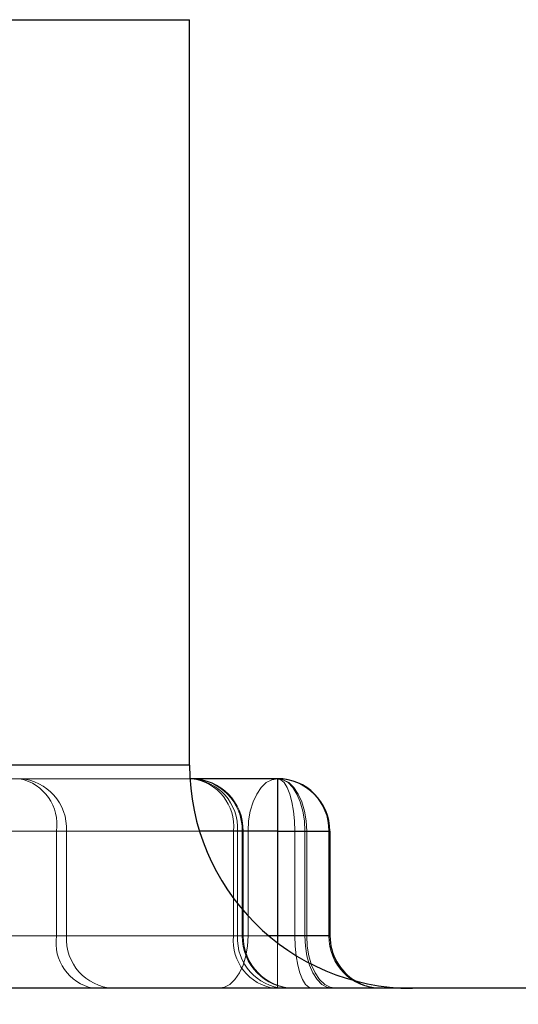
# Model space of a CAD drawing. Header units: inches. Extents: x 1907 to 2452, y -210 to -54.
# Tile 583 of 656: x 1946.9313 to 1946.9688, y -84.0384 to -83.9644. Entities that reach past the tile are written whole.
import ezdxf

# ---------------------------------------------------------------- set-up
doc = ezdxf.new("R2010")
doc.units = ezdxf.units.IN
doc.header["$LTSCALE"] = 0.5
doc.header["$MEASUREMENT"] = 0
doc.linetypes.add('HIDDEN', pattern=[0.22499999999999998, 0.15, -0.075])
doc.layers.add('APP-M-S', color=30, linetype='Continuous')

msp = doc.modelspace()

# ---------------------------------------------------------------- linework, layer by layer
at = {"layer": 'APP-M-S', "linetype": 'Continuous', "lineweight": 25}
for p, q in [((1946.68963693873, -83.96444484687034), (1946.944125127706, -83.96444484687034)), ((1946.944125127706, -84.02044484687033), (1946.944125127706, -83.96444484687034)), ((1946.944125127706, -84.02044484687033), (1946.68963693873, -84.02044484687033)), ((1946.950739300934, -84.02145272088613), (1946.944155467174, -84.02145272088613)), ((1946.950739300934, -84.02145272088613), (1946.950739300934, -84.02538972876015)), ((1946.950739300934, -84.02538972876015), (1946.944871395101, -84.02538972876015)), ((1946.950739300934, -84.02538972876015), (1946.950739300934, -84.03326374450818)), ((1946.950739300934, -84.02538972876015), (1946.954676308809, -84.02538972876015)), ((1946.954676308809, -84.02538972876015), (1946.954676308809, -84.03326374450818)), ((1946.950739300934, -84.03326374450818), (1946.950090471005, -84.03326374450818)), ((1946.954676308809, -84.03326374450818), (1946.950739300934, -84.03326374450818)), ((1946.950739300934, -84.03326374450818), (1946.950739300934, -84.03378297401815)), ((1964.86806213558, -84.03720075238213), (1943.608219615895, -84.03720075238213))]:
    msp.add_line(p, q, dxfattribs=at)
at = {"layer": 'APP-M-S', "linetype": 'HIDDEN', "lineweight": 18}
for p, q in [((1946.690071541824, -84.02044484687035), (1946.943690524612, -84.02044484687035)), ((1946.816881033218, -84.02044484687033), (1946.944125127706, -84.02044484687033)), ((1946.944155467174, -84.02145272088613), (1946.689606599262, -84.02145272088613)), ((1946.94989112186, -84.02175240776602), (1946.949507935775, -84.02211622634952)), ((1946.949507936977, -84.02211622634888), (1946.949891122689, -84.0217524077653)), ((1946.950306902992, -84.02152836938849), (1946.94989112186, -84.02175240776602)), ((1946.949891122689, -84.0217524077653), (1946.950306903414, -84.02152836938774)), ((1946.950739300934, -84.02145272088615), (1946.950306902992, -84.02152836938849)), ((1946.950306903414, -84.02152836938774), (1946.950739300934, -84.02145272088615)), ((1946.950739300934, -84.02538972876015), (1946.950739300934, -84.02145272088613)), ((1946.950739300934, -84.02145272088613), (1946.950739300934, -84.02538972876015)), ((1946.950739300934, -84.02538972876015), (1946.950739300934, -84.02145272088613)), ((1946.950739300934, -84.02145272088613), (1946.950739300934, -84.02538972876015)), ((1946.950739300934, -84.02538972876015), (1946.950739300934, -84.02145272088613)), ((1946.950739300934, -84.02145272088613), (1946.950739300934, -84.02538972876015)), ((1946.950739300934, -84.02145272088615), (1946.950739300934, -84.02538972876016)), ((1946.950739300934, -84.02538972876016), (1946.950739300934, -84.02145272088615)), ((1946.950739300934, -84.02145272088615), (1946.950739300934, -84.02538972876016)), ((1946.950739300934, -84.02145272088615), (1946.950739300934, -84.02538972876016)), ((1946.950739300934, -84.02538972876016), (1946.950739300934, -84.02145272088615)), ((1946.950992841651, -84.02152836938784), (1946.950739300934, -84.02145272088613)), ((1946.950739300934, -84.02145272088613), (1946.950992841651, -84.02152836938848)), ((1946.95114022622, -84.02152836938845), (1946.950739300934, -84.02145272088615)), ((1946.951166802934, -84.02152836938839), (1946.950739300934, -84.02145272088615)), ((1946.950739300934, -84.02145272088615), (1946.951166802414, -84.02152836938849)), ((1946.95123663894, -84.0217524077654), (1946.950992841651, -84.02152836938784)), ((1946.950992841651, -84.02152836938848), (1946.951236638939, -84.021752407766)), ((1946.951525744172, -84.02175240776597), (1946.95114022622, -84.02152836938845)), ((1946.951166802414, -84.02152836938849), (1946.951577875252, -84.02175240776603)), ((1946.951577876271, -84.02175240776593), (1946.951166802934, -84.02152836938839)), ((1946.951461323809, -84.02211622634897), (1946.95123663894, -84.0217524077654)), ((1946.951236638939, -84.021752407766), (1946.951461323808, -84.02211622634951)), ((1946.951881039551, -84.02211622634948), (1946.951525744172, -84.02175240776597)), ((1946.951577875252, -84.02175240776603), (1946.951956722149, -84.02211622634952)), ((1946.951956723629, -84.02211622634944), (1946.951577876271, -84.02175240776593)), ((1946.949172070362, -84.02260584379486), (1946.94889643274, -84.0232024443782)), ((1946.94889643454, -84.02320244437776), (1946.949172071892, -84.02260584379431)), ((1946.949507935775, -84.02211622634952), (1946.949172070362, -84.02260584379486)), ((1946.949172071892, -84.02260584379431), (1946.949507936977, -84.02211622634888)), ((1946.951658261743, -84.02260584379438), (1946.951461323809, -84.02211622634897)), ((1946.951461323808, -84.02211622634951), (1946.951658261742, -84.02260584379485)), ((1946.951819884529, -84.02320244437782), (1946.951658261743, -84.02260584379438)), ((1946.951658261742, -84.02260584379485), (1946.951819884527, -84.02320244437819)), ((1946.952192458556, -84.02260584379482), (1946.951881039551, -84.02211622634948)), ((1946.951956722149, -84.02211622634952), (1946.952288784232, -84.02260584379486)), ((1946.952288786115, -84.02260584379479), (1946.951956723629, -84.02211622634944)), ((1946.952448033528, -84.02320244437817), (1946.952192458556, -84.02260584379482)), ((1946.952288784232, -84.02260584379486), (1946.95256130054, -84.0232024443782)), ((1946.952561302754, -84.02320244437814), (1946.952288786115, -84.02260584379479)), ((1946.94889643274, -84.0232024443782), (1946.94869161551, -84.02388310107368)), ((1946.94869161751, -84.0238831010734), (1946.94889643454, -84.02320244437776)), ((1946.951939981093, -84.02388310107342), (1946.951819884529, -84.02320244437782)), ((1946.951819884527, -84.02320244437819), (1946.951939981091, -84.02388310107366)), ((1946.952637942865, -84.02388310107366), (1946.952448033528, -84.02320244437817)), ((1946.95256130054, -84.0232024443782), (1946.952763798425, -84.0238831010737)), ((1946.952763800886, -84.02388310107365), (1946.952561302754, -84.02320244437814)), ((1946.94869161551, -84.02388310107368), (1946.948565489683, -84.02462165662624)), ((1946.948565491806, -84.0246216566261), (1946.94869161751, -84.0238831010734)), ((1946.952013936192, -84.0246216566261), (1946.951939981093, -84.02388310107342)), ((1946.951939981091, -84.02388310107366), (1946.95201393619, -84.02462165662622)), ((1946.952754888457, -84.02462165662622), (1946.952637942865, -84.02388310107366)), ((1946.952763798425, -84.0238831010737), (1946.952888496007, -84.02462165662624)), ((1946.952888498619, -84.02462165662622), (1946.952763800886, -84.02388310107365)), ((1946.948565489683, -84.02462165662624), (1946.948522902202, -84.02538972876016)), ((1946.948522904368, -84.02538972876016), (1946.948565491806, -84.0246216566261)), ((1946.952038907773, -84.02538972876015), (1946.952013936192, -84.0246216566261)), ((1946.95201393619, -84.02462165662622), (1946.952038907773, -84.02538972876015)), ((1946.952794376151, -84.02538972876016), (1946.952754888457, -84.02462165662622)), ((1946.952888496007, -84.02462165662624), (1946.952930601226, -84.02538972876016)), ((1946.952930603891, -84.02538972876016), (1946.952888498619, -84.02462165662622)), ((1946.950739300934, -84.02538972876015), (1946.643652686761, -84.02538972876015)), ((1946.643652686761, -84.02538972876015), (1946.950739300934, -84.02538972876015)), ((1946.950739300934, -84.02538972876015), (1946.643652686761, -84.02538972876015)), ((1946.950739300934, -84.02538972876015), (1946.643652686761, -84.02538972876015)), ((1946.950739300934, -84.02538972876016), (1946.643652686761, -84.02538972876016)), ((1946.950739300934, -84.02538972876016), (1946.643652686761, -84.02538972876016)), ((1946.643652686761, -84.02538972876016), (1946.950739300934, -84.02538972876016)), ((1946.683849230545, -84.02538972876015), (1946.952038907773, -84.02538972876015)), ((1946.952038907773, -84.02538972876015), (1946.683849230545, -84.02538972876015)), ((1946.944871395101, -84.02538972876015), (1946.688890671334, -84.02538972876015)), ((1946.698545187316, -84.02538972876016), (1946.952794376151, -84.02538972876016)), ((1946.950739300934, -84.02538972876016), (1946.700600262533, -84.02538972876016)), ((1946.801549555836, -84.02538972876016), (1946.948522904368, -84.02538972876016)), ((1946.948522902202, -84.02538972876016), (1946.801549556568, -84.02538972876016)), ((1946.832233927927, -84.02538972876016), (1946.952930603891, -84.02538972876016)), ((1946.952930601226, -84.02538972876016), (1946.832233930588, -84.02538972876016)), ((1946.934112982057, -84.02538972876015), (1946.908220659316, -84.02538972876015)), ((1946.934112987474, -84.02538972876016), (1946.908220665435, -84.02538972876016)), ((1946.908609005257, -84.02538972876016), (1946.93411299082, -84.02538972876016)), ((1946.908609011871, -84.02538972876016), (1946.934112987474, -84.02538972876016)), ((1946.918405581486, -84.02538972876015), (1946.950739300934, -84.02538972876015)), ((1946.918405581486, -84.02538972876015), (1946.950739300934, -84.02538972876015)), ((1946.918405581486, -84.02538972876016), (1946.950739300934, -84.02538972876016)), ((1946.928213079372, -84.02538972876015), (1946.947424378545, -84.02538972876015)), ((1946.934112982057, -84.02538972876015), (1946.934112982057, -84.03326374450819)), ((1946.934112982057, -84.02538972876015), (1946.934864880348, -84.02538972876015)), ((1946.934112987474, -84.02538972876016), (1946.934112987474, -84.03326374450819)), ((1946.934112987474, -84.02538972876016), (1946.934864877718, -84.02538972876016)), ((1946.934864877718, -84.02538972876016), (1946.934112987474, -84.02538972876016)), ((1946.934112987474, -84.02538972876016), (1946.934112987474, -84.03326374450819)), ((1946.934864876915, -84.02538972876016), (1946.93411299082, -84.02538972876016)), ((1946.93411299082, -84.02538972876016), (1946.93411299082, -84.03326374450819)), ((1946.934864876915, -84.02538972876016), (1946.947731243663, -84.02538972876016)), ((1946.934864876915, -84.02538972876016), (1946.934864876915, -84.03326374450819)), ((1946.934864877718, -84.02538972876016), (1946.934864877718, -84.03326374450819)), ((1946.947731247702, -84.02538972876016), (1946.934864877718, -84.02538972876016)), ((1946.934864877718, -84.02538972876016), (1946.947731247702, -84.02538972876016)), ((1946.934864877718, -84.02538972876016), (1946.934864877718, -84.03326374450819)), ((1946.934864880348, -84.02538972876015), (1946.934864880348, -84.03326374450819)), ((1946.947731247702, -84.02538972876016), (1946.934864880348, -84.02538972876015)), ((1946.948156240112, -84.02538972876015), (1946.947424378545, -84.02538972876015)), ((1946.947424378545, -84.02538972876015), (1946.947424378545, -84.03326374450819)), ((1946.948082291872, -84.02538972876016), (1946.947731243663, -84.02538972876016)), ((1946.947731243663, -84.02538972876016), (1946.947731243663, -84.03326374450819)), ((1946.947731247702, -84.02538972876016), (1946.947731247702, -84.03326374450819)), ((1946.947731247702, -84.02538972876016), (1946.948082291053, -84.02538972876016)), ((1946.947731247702, -84.02538972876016), (1946.947731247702, -84.03326374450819)), ((1946.947731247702, -84.02538972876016), (1946.948082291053, -84.02538972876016)), ((1946.948082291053, -84.02538972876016), (1946.947731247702, -84.02538972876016)), ((1946.947731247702, -84.02538972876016), (1946.947731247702, -84.03326374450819)), ((1946.948082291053, -84.02538972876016), (1946.948082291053, -84.03326374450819)), ((1946.954596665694, -84.02538972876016), (1946.948082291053, -84.02538972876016)), ((1946.948082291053, -84.02538972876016), (1946.948082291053, -84.03326374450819)), ((1946.954596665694, -84.02538972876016), (1946.948082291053, -84.02538972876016)), ((1946.948082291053, -84.02538972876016), (1946.954596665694, -84.02538972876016)), ((1946.948082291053, -84.02538972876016), (1946.948082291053, -84.03326374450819)), ((1946.948082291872, -84.02538972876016), (1946.954596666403, -84.02538972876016)), ((1946.948082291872, -84.02538972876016), (1946.948082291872, -84.03326374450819)), ((1946.948156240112, -84.02538972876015), (1946.954596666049, -84.02538972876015)), ((1946.948156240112, -84.02538972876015), (1946.948156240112, -84.03326374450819)), ((1946.948522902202, -84.02538972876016), (1946.954676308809, -84.02538972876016)), ((1946.948522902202, -84.02538972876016), (1946.948522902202, -84.03326374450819)), ((1946.954676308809, -84.02538972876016), (1946.948522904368, -84.02538972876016)), ((1946.948522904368, -84.02538972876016), (1946.948522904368, -84.03326374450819)), ((1946.950739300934, -84.02538972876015), (1946.950739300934, -84.03326374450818)), ((1946.954676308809, -84.02538972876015), (1946.950739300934, -84.02538972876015)), ((1946.950739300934, -84.02538972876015), (1946.950739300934, -84.03326374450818)), ((1946.950739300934, -84.02538972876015), (1946.954676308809, -84.02538972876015)), ((1946.950739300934, -84.02538972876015), (1946.950739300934, -84.03326374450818)), ((1946.954676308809, -84.02538972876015), (1946.950739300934, -84.02538972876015)), ((1946.950739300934, -84.02538972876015), (1946.954676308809, -84.02538972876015)), ((1946.950739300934, -84.02538972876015), (1946.950739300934, -84.03326374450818)), ((1946.950739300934, -84.02538972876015), (1946.950739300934, -84.03326374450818)), ((1946.954676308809, -84.02538972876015), (1946.950739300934, -84.02538972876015)), ((1946.950739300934, -84.02538972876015), (1946.950739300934, -84.03326374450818)), ((1946.950739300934, -84.02538972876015), (1946.954676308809, -84.02538972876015)), ((1946.950739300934, -84.02538972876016), (1946.950739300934, -84.03326374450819)), ((1946.950739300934, -84.02538972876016), (1946.954676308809, -84.02538972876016)), ((1946.950739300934, -84.02538972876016), (1946.950739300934, -84.03326374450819)), ((1946.954676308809, -84.02538972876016), (1946.950739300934, -84.02538972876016)), ((1946.950739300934, -84.02538972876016), (1946.950739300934, -84.03326374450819)), ((1946.950739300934, -84.02538972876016), (1946.954676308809, -84.02538972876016)), ((1946.950739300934, -84.02538972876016), (1946.950739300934, -84.03326374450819)), ((1946.950739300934, -84.02538972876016), (1946.954676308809, -84.02538972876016)), ((1946.954676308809, -84.02538972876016), (1946.950739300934, -84.02538972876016)), ((1946.950739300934, -84.02538972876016), (1946.950739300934, -84.03326374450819)), ((1946.952038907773, -84.02538972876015), (1946.952038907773, -84.03326374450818)), ((1946.954676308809, -84.02538972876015), (1946.952038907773, -84.02538972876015)), ((1946.952038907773, -84.02538972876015), (1946.952038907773, -84.03326374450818)), ((1946.952038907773, -84.02538972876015), (1946.954676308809, -84.02538972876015)), ((1946.952794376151, -84.02538972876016), (1946.952794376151, -84.03326374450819)), ((1946.954676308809, -84.02538972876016), (1946.952794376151, -84.02538972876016)), ((1946.952930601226, -84.02538972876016), (1946.952930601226, -84.03326374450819)), ((1946.952930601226, -84.02538972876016), (1946.954676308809, -84.02538972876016)), ((1946.952930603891, -84.02538972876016), (1946.952930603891, -84.03326374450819)), ((1946.954676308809, -84.02538972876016), (1946.952930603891, -84.02538972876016)), ((1946.954596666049, -84.02538972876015), (1946.954596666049, -84.03326374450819)), ((1946.954676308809, -84.02538972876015), (1946.954596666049, -84.02538972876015)), ((1946.954596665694, -84.02538972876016), (1946.954596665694, -84.03326374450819)), ((1946.954596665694, -84.02538972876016), (1946.954676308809, -84.02538972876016)), ((1946.954596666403, -84.02538972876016), (1946.954596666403, -84.03326374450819)), ((1946.954676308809, -84.02538972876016), (1946.954596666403, -84.02538972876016)), ((1946.954596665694, -84.02538972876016), (1946.954596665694, -84.03326374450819)), ((1946.954596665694, -84.02538972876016), (1946.954676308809, -84.02538972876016)), ((1946.954676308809, -84.02538972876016), (1946.954596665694, -84.02538972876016)), ((1946.954596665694, -84.02538972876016), (1946.954596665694, -84.03326374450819)), ((1946.950739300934, -84.03326374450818), (1946.643652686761, -84.03326374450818)), ((1946.643652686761, -84.03326374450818), (1946.950739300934, -84.03326374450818)), ((1946.950739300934, -84.03326374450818), (1946.643652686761, -84.03326374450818)), ((1946.950739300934, -84.03326374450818), (1946.643652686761, -84.03326374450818)), ((1946.950739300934, -84.03326374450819), (1946.643652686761, -84.03326374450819)), ((1946.950739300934, -84.03326374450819), (1946.643652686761, -84.03326374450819)), ((1946.643652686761, -84.03326374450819), (1946.950739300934, -84.03326374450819)), ((1946.950090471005, -84.03326374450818), (1946.683671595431, -84.03326374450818)), ((1946.683849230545, -84.03326374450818), (1946.952038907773, -84.03326374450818)), ((1946.952038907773, -84.03326374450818), (1946.683849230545, -84.03326374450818)), ((1946.698545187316, -84.03326374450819), (1946.952794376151, -84.03326374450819)), ((1946.950739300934, -84.03326374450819), (1946.700600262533, -84.03326374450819)), ((1946.801549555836, -84.03326374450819), (1946.948522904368, -84.03326374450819)), ((1946.948522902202, -84.03326374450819), (1946.801549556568, -84.03326374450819)), ((1946.832233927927, -84.03326374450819), (1946.952930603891, -84.03326374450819)), ((1946.952930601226, -84.03326374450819), (1946.832233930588, -84.03326374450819)), ((1946.934112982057, -84.03326374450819), (1946.908220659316, -84.03326374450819)), ((1946.934112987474, -84.03326374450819), (1946.908220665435, -84.03326374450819)), ((1946.908609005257, -84.03326374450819), (1946.93411299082, -84.03326374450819)), ((1946.908609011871, -84.03326374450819), (1946.934112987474, -84.03326374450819)), ((1946.918405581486, -84.03326374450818), (1946.950739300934, -84.03326374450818)), ((1946.918405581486, -84.03326374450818), (1946.950739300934, -84.03326374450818)), ((1946.918405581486, -84.03326374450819), (1946.950739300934, -84.03326374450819)), ((1946.928213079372, -84.03326374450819), (1946.947424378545, -84.03326374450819)), ((1946.934864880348, -84.03326374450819), (1946.934112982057, -84.03326374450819)), ((1946.934864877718, -84.03326374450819), (1946.934112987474, -84.03326374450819)), ((1946.934112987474, -84.03326374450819), (1946.934864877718, -84.03326374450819)), ((1946.93411299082, -84.03326374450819), (1946.934864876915, -84.03326374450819)), ((1946.934864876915, -84.03326374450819), (1946.947731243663, -84.03326374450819)), ((1946.947731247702, -84.03326374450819), (1946.934864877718, -84.03326374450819)), ((1946.934864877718, -84.03326374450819), (1946.947731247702, -84.03326374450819)), ((1946.947731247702, -84.03326374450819), (1946.934864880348, -84.03326374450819)), ((1946.947424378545, -84.03326374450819), (1946.948156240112, -84.03326374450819)), ((1946.947731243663, -84.03326374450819), (1946.948082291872, -84.03326374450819)), ((1946.948082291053, -84.03326374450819), (1946.947731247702, -84.03326374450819)), ((1946.948082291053, -84.03326374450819), (1946.947731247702, -84.03326374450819)), ((1946.947731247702, -84.03326374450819), (1946.948082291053, -84.03326374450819)), ((1946.954596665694, -84.03326374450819), (1946.948082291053, -84.03326374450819)), ((1946.954596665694, -84.03326374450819), (1946.948082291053, -84.03326374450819)), ((1946.948082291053, -84.03326374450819), (1946.954596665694, -84.03326374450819)), ((1946.948082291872, -84.03326374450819), (1946.954596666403, -84.03326374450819)), ((1946.948156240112, -84.03326374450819), (1946.954596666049, -84.03326374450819)), ((1946.948522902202, -84.03326374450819), (1946.948480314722, -84.03403181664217)), ((1946.948480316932, -84.03403181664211), (1946.948522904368, -84.03326374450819)), ((1946.954676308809, -84.03326374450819), (1946.948522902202, -84.03326374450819)), ((1946.948522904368, -84.03326374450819), (1946.954676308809, -84.03326374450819)), ((1946.950739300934, -84.03326374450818), (1946.954676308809, -84.03326374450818)), ((1946.950739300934, -84.03720075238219), (1946.950739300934, -84.03326374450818)), ((1946.950739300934, -84.03326374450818), (1946.950739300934, -84.03720075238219)), ((1946.954676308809, -84.03326374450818), (1946.950739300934, -84.03326374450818)), ((1946.950739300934, -84.03326374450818), (1946.954676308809, -84.03326374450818)), ((1946.950739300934, -84.03720075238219), (1946.950739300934, -84.03326374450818)), ((1946.950739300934, -84.03326374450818), (1946.950739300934, -84.03720075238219)), ((1946.954676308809, -84.03326374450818), (1946.950739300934, -84.03326374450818)), ((1946.950739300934, -84.03326374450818), (1946.954676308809, -84.03326374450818)), ((1946.950739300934, -84.03720075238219), (1946.950739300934, -84.03326374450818)), ((1946.950739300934, -84.03326374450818), (1946.950739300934, -84.03720075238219)), ((1946.954676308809, -84.03326374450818), (1946.950739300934, -84.03326374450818)), ((1946.950739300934, -84.03326374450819), (1946.950739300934, -84.0372007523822)), ((1946.954676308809, -84.03326374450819), (1946.950739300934, -84.03326374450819)), ((1946.950739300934, -84.03326374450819), (1946.954676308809, -84.03326374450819)), ((1946.950739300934, -84.0372007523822), (1946.950739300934, -84.03326374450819)), ((1946.950739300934, -84.03326374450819), (1946.950739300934, -84.0372007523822)), ((1946.954676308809, -84.03326374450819), (1946.950739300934, -84.03326374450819)), ((1946.950739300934, -84.03326374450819), (1946.950739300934, -84.0372007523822)), ((1946.954676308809, -84.03326374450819), (1946.950739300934, -84.03326374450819)), ((1946.950739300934, -84.03326374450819), (1946.954676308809, -84.03326374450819)), ((1946.950739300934, -84.0372007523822), (1946.950739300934, -84.03326374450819)), ((1946.950739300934, -84.03378297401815), (1946.950739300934, -84.03720075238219)), ((1946.952038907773, -84.03326374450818), (1946.954676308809, -84.03326374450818)), ((1946.954676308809, -84.03326374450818), (1946.952038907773, -84.03326374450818)), ((1946.952063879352, -84.0340318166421), (1946.952038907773, -84.03326374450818)), ((1946.952038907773, -84.03326374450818), (1946.952063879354, -84.03403181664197)), ((1946.952794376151, -84.03326374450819), (1946.954676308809, -84.03326374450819)), ((1946.952833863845, -84.03403181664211), (1946.952794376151, -84.03326374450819)), ((1946.954676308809, -84.03326374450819), (1946.952930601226, -84.03326374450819)), ((1946.952930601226, -84.03326374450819), (1946.952972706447, -84.03403181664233)), ((1946.952930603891, -84.03326374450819), (1946.954676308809, -84.03326374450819)), ((1946.952972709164, -84.03403181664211), (1946.952930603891, -84.03326374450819)), ((1946.954596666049, -84.03326374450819), (1946.954676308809, -84.03326374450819)), ((1946.954676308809, -84.03326374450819), (1946.954596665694, -84.03326374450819)), ((1946.954596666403, -84.03326374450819), (1946.954676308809, -84.03326374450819)), ((1946.954676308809, -84.03326374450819), (1946.954596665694, -84.03326374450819)), ((1946.954596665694, -84.03326374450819), (1946.954676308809, -84.03326374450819)), ((1946.948480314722, -84.03403181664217), (1946.948354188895, -84.03477037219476)), ((1946.948354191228, -84.03477037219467), (1946.948480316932, -84.03403181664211)), ((1946.952137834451, -84.03477037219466), (1946.952063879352, -84.0340318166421)), ((1946.952063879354, -84.03403181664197), (1946.952137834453, -84.0347703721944)), ((1946.952950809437, -84.03477037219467), (1946.952833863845, -84.03403181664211)), ((1946.952972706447, -84.03403181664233), (1946.953097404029, -84.0347703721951)), ((1946.953097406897, -84.03477037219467), (1946.952972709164, -84.03403181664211)), ((1946.948354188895, -84.03477037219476), (1946.948149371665, -84.0354510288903)), ((1946.948149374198, -84.03545102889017), (1946.948354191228, -84.03477037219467)), ((1946.952257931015, -84.03545102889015), (1946.952137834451, -84.03477037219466)), ((1946.952137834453, -84.0347703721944), (1946.952257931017, -84.03545102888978)), ((1946.953140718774, -84.03545102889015), (1946.952950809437, -84.03477037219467)), ((1946.953097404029, -84.0347703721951), (1946.953299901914, -84.03545102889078)), ((1946.953299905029, -84.03545102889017), (1946.953097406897, -84.03477037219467)), ((1946.947873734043, -84.03604762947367), (1946.94753786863, -84.03653724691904)), ((1946.947537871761, -84.03653724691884), (1946.947873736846, -84.0360476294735)), ((1946.948149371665, -84.0354510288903), (1946.947873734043, -84.03604762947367)), ((1946.947873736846, -84.0360476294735), (1946.948149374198, -84.03545102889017)), ((1946.952419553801, -84.03604762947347), (1946.952257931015, -84.03545102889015)), ((1946.952257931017, -84.03545102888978), (1946.952419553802, -84.03604762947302)), ((1946.952616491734, -84.03653724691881), (1946.952419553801, -84.03604762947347)), ((1946.952419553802, -84.03604762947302), (1946.952616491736, -84.03653724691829)), ((1946.953396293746, -84.03604762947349), (1946.953140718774, -84.03545102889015)), ((1946.953299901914, -84.03545102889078), (1946.953572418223, -84.03604762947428)), ((1946.953572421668, -84.0360476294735), (1946.953299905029, -84.03545102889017)), ((1946.953707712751, -84.03653724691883), (1946.953396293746, -84.03604762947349)), ((1946.953572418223, -84.03604762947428), (1946.953904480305, -84.03653724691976)), ((1946.953904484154, -84.03653724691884), (1946.953572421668, -84.0360476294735)), ((1946.94753786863, -84.03653724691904), (1946.947154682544, -84.03690106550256)), ((1946.94715468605, -84.03690106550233), (1946.947537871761, -84.03653724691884)), ((1946.952841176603, -84.03690106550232), (1946.952616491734, -84.03653724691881)), ((1946.952616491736, -84.03653724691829), (1946.952841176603, -84.03690106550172)), ((1946.95406300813, -84.03690106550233), (1946.953707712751, -84.03653724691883)), ((1946.953904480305, -84.03653724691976), (1946.954283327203, -84.03690106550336)), ((1946.954283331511, -84.03690106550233), (1946.953904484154, -84.03653724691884)), ((1946.946738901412, -84.0371251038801), (1946.94630650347, -84.0372007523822)), ((1946.946306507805, -84.0372007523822), (1946.946738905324, -84.03712510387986)), ((1946.947154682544, -84.03690106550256), (1946.946738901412, -84.0371251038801)), ((1946.946738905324, -84.03712510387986), (1946.94715468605, -84.03690106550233)), ((1946.953084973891, -84.03712510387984), (1946.952841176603, -84.03690106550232)), ((1946.952841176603, -84.03690106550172), (1946.953084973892, -84.0371251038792)), ((1946.953338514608, -84.03720075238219), (1946.953084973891, -84.03712510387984)), ((1946.953084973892, -84.0371251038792), (1946.953338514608, -84.03720075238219)), ((1946.954448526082, -84.03712510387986), (1946.95406300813, -84.03690106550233)), ((1946.954283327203, -84.03690106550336), (1946.954694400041, -84.03712510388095)), ((1946.954694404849, -84.03712510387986), (1946.954283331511, -84.03690106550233)), ((1946.954849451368, -84.0372007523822), (1946.954448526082, -84.03712510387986)), ((1946.954694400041, -84.03712510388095), (1946.955121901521, -84.0372007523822)), ((1946.955121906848, -84.0372007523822), (1946.954694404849, -84.03712510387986))]:
    msp.add_line(p, q, dxfattribs=at)
for centre, radius, start, end in [((1946.960881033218, -84.02044484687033), 0.06400000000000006, 180, 270), ((1946.930640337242, -84.02488724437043), 0.003508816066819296, 351.7665791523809, 78.18865570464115), ((1946.931129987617, -84.02518616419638), 0.003740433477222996, 356.8802665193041, 86.49661315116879), ((1946.931129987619, -84.02518616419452), 0.003740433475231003, 356.8802664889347, 86.49661318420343), ((1946.930640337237, -84.02488724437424), 0.003508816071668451, 351.76657922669, 78.18865563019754), ((1946.930640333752, -84.02488724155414), 0.003508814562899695, 351.7665291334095, 78.1885484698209), ((1946.931129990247, -84.02518616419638), 0.003740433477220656, 356.8802665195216, 86.49661315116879), ((1946.93112998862, -84.0251861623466), 0.003740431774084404, 356.8802367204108, 86.49657559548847), ((1946.930640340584, -84.02488724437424), 0.003508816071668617, 351.76657922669, 78.18865563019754), ((1946.943996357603, -84.02518616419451), 0.003740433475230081, 356.8802664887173, 86.49661318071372), ((1946.944184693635, -84.02535030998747), 0.003897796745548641, 359.420552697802, 89.40858834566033), ((1946.944184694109, -84.0253503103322), 0.003897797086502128, 359.4205578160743, 89.40859375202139), ((1946.943996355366, -84.02518616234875), 0.00374043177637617, 356.8802367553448, 86.49657555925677), ((1946.943996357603, -84.02518616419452), 0.003740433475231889, 356.8802664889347, 86.49661318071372), ((1946.944184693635, -84.02535030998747), 0.00389779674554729, 359.420552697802, 89.40858834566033), ((1946.94418469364, -84.02535030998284), 0.003897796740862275, 359.4205526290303, 89.40858841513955), ((1946.943996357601, -84.02518616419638), 0.003740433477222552, 356.8802665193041, 86.49661315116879), ((1946.944258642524, -84.02535031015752), 0.003897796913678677, 359.4205552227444, 89.40859108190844), ((1946.943840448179, -84.02502579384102), 0.003602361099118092, 354.2017002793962, 82.68886809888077), ((1946.950699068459, -84.02535031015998), 0.003897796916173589, 359.4205552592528, 89.40859104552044), ((1946.950699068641, -84.0253503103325), 0.003897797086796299, 359.4205578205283, 89.40859374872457), ((1946.950699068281, -84.02535030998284), 0.003897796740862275, 359.4205526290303, 89.40858841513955), ((1946.950699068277, -84.02535030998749), 0.003897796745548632, 359.4205526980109, 89.40858834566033), ((1946.937585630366, -84.03376623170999), 0.00350881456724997, 171.7665292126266, 258.1885484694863), ((1946.937585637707, -84.03376622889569), 0.003508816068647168, 171.7665791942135, 258.1886557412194), ((1946.937585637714, -84.03376622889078), 0.00350881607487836, 171.7665792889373, 258.1886556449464), ((1946.937585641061, -84.03376622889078), 0.003508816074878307, 171.7665792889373, 258.1886556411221), ((1946.938599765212, -84.03346731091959), 0.003740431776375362, 176.8802367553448, 266.4965755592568), ((1946.938599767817, -84.03346730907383), 0.003740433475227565, 176.8802664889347, 266.4966131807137), ((1946.938599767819, -84.03346730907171), 0.003740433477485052, 176.8802665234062, 266.4966131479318), ((1946.938599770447, -84.03346730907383), 0.003740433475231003, 176.8802664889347, 266.4966131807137), ((1946.951008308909, -84.03362767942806), 0.003602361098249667, 174.2017002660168, 262.6888681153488), ((1946.951466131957, -84.03346731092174), 0.00374043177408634, 176.8802367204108, 266.4965755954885), ((1946.951466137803, -84.03346730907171), 0.003740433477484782, 176.8802665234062, 266.4966131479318), ((1946.951466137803, -84.03346730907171), 0.003740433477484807, 176.8802665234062, 266.4966131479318), ((1946.951466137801, -84.03346730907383), 0.003740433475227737, 176.8802664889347, 266.4966131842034), ((1946.951979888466, -84.0333031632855), 0.003897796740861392, 179.4205526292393, 269.4085884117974), ((1946.951979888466, -84.03330316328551), 0.003897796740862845, 179.4205526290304, 269.4085884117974), ((1946.95197988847, -84.03330316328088), 0.00389779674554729, 179.420552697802, 269.4085883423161), ((1946.951979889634, -84.03330316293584), 0.003897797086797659, 179.4205578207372, 269.4085937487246), ((1946.952053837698, -84.03330316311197), 0.00389779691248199, 179.4205552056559, 269.4085911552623), ((1946.958494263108, -84.03330316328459), 0.003897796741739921, 179.4205526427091, 269.4085884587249), ((1946.958494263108, -84.0333031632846), 0.003897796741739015, 179.4205526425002, 269.4085884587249), ((1946.958494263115, -84.03330316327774), 0.003897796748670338, 179.4205527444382, 269.408588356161), ((1946.958494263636, -84.03330316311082), 0.003897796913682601, 179.4205552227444, 269.4085910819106), ((1946.958494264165, -84.03330316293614), 0.003897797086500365, 179.4205578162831, 269.4085937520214), ((1946.958613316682, -84.03326374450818), 0.003937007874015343, 239.1220433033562, 270)]:
    msp.add_arc(centre, radius, start, end, dxfattribs=at)
at = {"layer": 'APP-M-S', "linetype": 'Continuous', "lineweight": 25}
for centre, radius, start, end in [((1946.960881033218, -84.02044484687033), 0.01675590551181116, 180, 270), ((1946.950739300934, -84.02538972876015), 0.003937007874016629, 0, 90), ((1946.958613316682, -84.03326374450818), 0.003937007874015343, 180, 239.1220433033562)]:
    msp.add_arc(centre, radius, start, end, dxfattribs=at)

doc.saveas('drawing.dxf')
